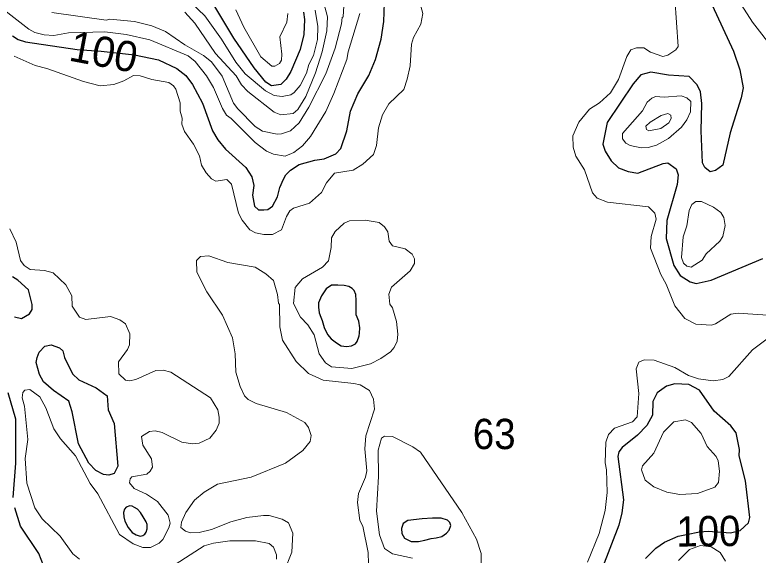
# Model space of a CAD drawing. Extents: x 673.6 to 698.9, y 7012 to 7040.1.
# Drawn here: x 675.045 to 677.008, y 7030.005 to 7031.432 of the extents above; entities that cross this region are included whole.
import ezdxf
from ezdxf.enums import TextEntityAlignment as Align

# ---------------------------------------------------------------- set-up
doc = ezdxf.new("R2010")
doc.units = 0
doc.header["$LTSCALE"] = 0.032
doc.layers.add('1', color=7, linetype='Continuous', lineweight=25)
doc.layers.add('2', color=7, linetype='Continuous', lineweight=13)
doc.layers.add('21', color=7, linetype='Continuous')
doc.layers.add('61', color=7, linetype='Continuous')

msp = doc.modelspace()

# ---------------------------------------------------------------- linework, layer by layer
at = {"layer": '1'}
for points in [[(675.039, 7031.3768), (675.0542, 7031.3671), (675.073, 7031.3608), (675.2098, 7031.3403), (675.2728, 7031.3357), (675.3608, 7031.3267), (675.4248, 7031.3133), (675.4729, 7031.29), (675.4964, 7031.2715), (675.5146, 7031.2479), (675.541, 7031.1987), (675.567, 7031.1256), (675.5811, 7031.1016), (675.6013, 7031.077), (675.6547, 7031.0285), (675.671, 7031.0042), (675.6761, 7030.9812), (675.6729, 7030.9558), (675.678, 7030.9269), (675.6885, 7030.9174), (675.7028, 7030.9169), (675.7135, 7030.9176), (675.7251, 7030.9267), (675.7385, 7030.9513), (675.7445, 7030.9763), (675.7549, 7030.9985), (675.7603, 7031.0091), (675.7729, 7031.0217), (675.7962, 7031.037), (675.8368, 7031.0483), (675.8614, 7031.0517), (675.8928, 7031.065), (675.9057, 7031.0788), (675.9214, 7031.1254), (675.9312, 7031.1779), (675.951, 7031.2233), (675.9795, 7031.2721), (675.9973, 7031.3144), (676.0123, 7031.3675), (676.0196, 7031.4147), (676.0221, 7031.4887)], [(675.8069, 7031.4391), (675.81, 7031.42), (675.8084, 7031.3803), (675.7984, 7031.3405), (675.7735, 7031.2824), (675.7616, 7031.262), (675.7472, 7031.2479), (675.7232, 7031.2441), (675.7078, 7031.2541), (675.6773, 7031.2922), (675.6236, 7031.3703), (675.5734, 7031.4542)], [(676.8859, 7031.4571), (676.9423, 7031.3362), (676.9596, 7031.2869), (676.9678, 7031.239), (676.9625, 7031.2125), (676.9334, 7031.1203), (676.9146, 7031.0346), (676.8951, 7031.0206), (676.8812, 7031.0171), (676.867, 7031.0287), (676.8609, 7031.0411), (676.857, 7031.1255), (676.8586, 7031.1982), (676.8554, 7031.2284), (676.8463, 7031.2471), (676.8256, 7031.2694), (676.7709, 7031.2726), (676.724, 7031.2806), (676.6977, 7031.2733), (676.6772, 7031.2495), (676.6093, 7031.1477), (676.5974, 7031.0904), (676.6036, 7031.0721), (676.6192, 7031.0469), (676.6388, 7031.0284), (676.6645, 7031.0185), (676.6903, 7031.014)], [(676.6903, 7031.014), (676.7564, 7031.0398), (676.7694, 7031.0415), (676.7913, 7031.0256), (676.7961, 7031.0092), (676.7937, 7030.9842)], [(676.7937, 7030.9842), (676.7667, 7030.8888), (676.765, 7030.8412), (676.7852, 7030.7697), (676.8015, 7030.744), (676.8283, 7030.7267), (676.8438, 7030.7229), (676.8837, 7030.7312), (677.0197, 7030.7885)], [(675.044, 7030.6343), (675.0632, 7030.6304), (675.084, 7030.6422), (675.0909, 7030.6542), (675.091, 7030.6669), (675.0811, 7030.7055), (675.0532, 7030.7312), (675.0387, 7030.7399)], [(676.7105, 7029.9962), (676.7378, 7030.0235), (676.7607, 7030.0395), (676.7963, 7030.0558), (676.8188, 7030.0603), (676.8527, 7030.0666), (676.8757, 7030.0687), (676.9342, 7030.0645), (676.9603, 7030.0703), (676.9824, 7030.0907), (676.9852, 7030.1048), (676.9746, 7030.2015), (676.9573, 7030.2675), (676.958, 7030.2844), (676.9495, 7030.3281), (676.9357, 7030.3466), (676.8912, 7030.3853), (676.8529, 7030.4409), (676.8248, 7030.4562), (676.788, 7030.4574), (676.7659, 7030.4512), (676.7406, 7030.4338), (676.7297, 7030.4108), (676.7288, 7030.3747), (676.7141, 7030.3481), (676.6888, 7030.3221), (676.649, 7030.2896), (676.64, 7030.2778), (676.6368, 7030.2659), (676.6523, 7030.1513), (676.6481, 7030.1172), (676.6399, 7030.0848), (676.5968, 7029.9725)], [(675.041, 7030.1572), (675.0475, 7030.2486), (675.0475, 7030.3645), (675.0273, 7030.4343)], [(675.1452, 7029.9146), (675.1089, 7030.0099), (675.0605, 7030.0822), (675.045, 7030.1299)]]:
    msp.add_lwpolyline(points, dxfattribs=at)
for points in [[(675.8563, 7030.6251), (675.8618, 7030.6067), (675.871, 7030.5883), (675.8807, 7030.5768), (675.8945, 7030.5662), (675.9069, 7030.5579), (675.9207, 7030.5565), (675.9341, 7030.5579), (675.9442, 7030.5634), (675.9493, 7030.5694), (675.9543, 7030.5841), (675.9552, 7030.5919), (675.9557, 7030.6057), (675.9534, 7030.6228), (675.946, 7030.6403), (675.946, 7030.6504), (675.946, 7030.678), (675.9451, 7030.6932), (675.941, 7030.7042), (675.9359, 7030.7093), (675.9272, 7030.7143), (675.9148, 7030.7176), (675.8982, 7030.7185), (675.8816, 7030.718), (675.8674, 7030.7084), (675.8549, 7030.69), (675.8471, 7030.672), (675.8466, 7030.6605), (675.8485, 7030.6449), (675.8526, 7030.6338)], [(675.3077, 7030.3534), (675.3171, 7030.2406), (675.3075, 7030.2214), (675.2937, 7030.2167), (675.2789, 7030.2185), (675.2587, 7030.229), (675.2403, 7030.248), (675.2133, 7030.2997), (675.1963, 7030.3839), (675.1873, 7030.4118), (675.1473, 7030.4399), (675.1207, 7030.4632), (675.1101, 7030.4823), (675.1019, 7030.5138), (675.1038, 7030.5274), (675.1098, 7030.5409), (675.1243, 7030.5571), (675.1412, 7030.5608), (675.1628, 7030.5525), (675.1723, 7030.5444), (675.1764, 7030.5273), (675.1977, 7030.4839), (675.2139, 7030.4687), (675.2595, 7030.4475), (675.2885, 7030.4259), (675.2916, 7030.3893)], [(675.3489, 7030.1352), (675.3393, 7030.1322), (675.335, 7030.127), (675.332, 7030.1183), (675.3326, 7030.1063), (675.3359, 7030.0948), (675.3441, 7030.0785), (675.3546, 7030.0656), (675.3652, 7030.0593), (675.3763, 7030.0557), (675.3829, 7030.0572), (675.388, 7030.0611), (675.392, 7030.0662), (675.3944, 7030.0752), (675.3944, 7030.0867), (675.3917, 7030.0936), (675.3844, 7030.1066), (675.3772, 7030.118), (675.3694, 7030.127), (675.3609, 7030.131), (675.3549, 7030.1346)], [(676.0823, 7030.0965), (676.0702, 7030.0886), (676.066, 7030.076), (676.0665, 7030.0623), (676.0739, 7030.0501), (676.0918, 7030.0417), (676.1108, 7030.0412), (676.1276, 7030.0454), (676.1445, 7030.0491), (676.1571, 7030.0507), (676.1724, 7030.0544), (676.1846, 7030.0633), (676.1919, 7030.0712), (676.1962, 7030.0839), (676.1935, 7030.0918), (676.1877, 7030.0981), (676.1703, 7030.1034), (676.1477, 7030.1029), (676.1202, 7030.1013)]]:
    msp.add_lwpolyline(points, close=True, dxfattribs=at)
at = {"layer": '2'}
for points in [[(677.0082, 7032.3252), (676.9837, 7032.3055), (676.9676, 7032.2852), (676.9436, 7032.2229), (676.9359, 7032.1725), (676.913, 7032.0771), (676.8998, 7031.9435), (676.8948, 7031.7689), (676.9105, 7031.6445), (676.9269, 7031.5492), (676.9376, 7031.508), (676.9548, 7031.4726), (676.993, 7031.4127), (677.0507, 7031.3378)], [(676.1037, 7031.6104), (676.0861, 7031.5656), (676.083, 7031.5341), (676.1103, 7031.4814), (676.1223, 7031.4358), (676.1169, 7031.4072)], [(675.4937, 7031.4394), (675.52, 7031.4098), (675.5749, 7031.3301), (675.6299, 7031.2713), (675.6432, 7031.2472), (675.66, 7031.2296), (675.7299, 7031.1747), (675.7476, 7031.1683), (675.7799, 7031.171), (675.7923, 7031.1821), (675.8133, 7031.2159), (675.8392, 7031.2789), (675.8568, 7031.3339), (675.8692, 7031.3901), (675.8708, 7031.4264), (675.8377, 7031.5492)], [(675.9177, 7031.5147), (675.912, 7031.4266), (675.9095, 7031.425), (675.9078, 7031.4082), (675.891, 7031.3436), (675.8658, 7031.2764), (675.821, 7031.1884), (675.7955, 7031.1471), (675.773, 7031.126), (675.749, 7031.118), (675.7375, 7031.1173), (675.6994, 7031.1247), (675.68, 7031.1368), (675.6337, 7031.1836), (675.6229, 7031.1985), (675.5923, 7031.2701), (675.5644, 7031.3079), (675.5432, 7031.3247), (675.494, 7031.3524), (675.4427, 7031.3876), (675.4066, 7031.403), (675.3611, 7031.414), (675.2964, 7031.4204), (675.2859, 7031.4181), (675.1425, 7031.4378)], [(676.7873, 7030.664), (676.7649, 7030.7212), (676.7506, 7030.7465), (676.7232, 7030.8157), (676.7248, 7030.8465), (676.7386, 7030.8925), (676.7345, 7030.9085), (676.7184, 7030.9247), (676.6098, 7030.9373), (676.5824, 7030.9482), (676.5703, 7030.962), (676.5493, 7031.0225), (676.5265, 7031.0585), (676.5193, 7031.0822), (676.5185, 7031.1123), (676.5341, 7031.1489), (676.5626, 7031.1827), (676.5889, 7031.2), (676.6182, 7031.2259), (676.6391, 7031.2616), (676.6605, 7031.3222), (676.6719, 7031.3396), (676.6868, 7031.3449), (676.7057, 7031.3448), (676.7238, 7031.333), (676.756, 7031.3219), (676.7689, 7031.3253), (676.7902, 7031.3393), (676.7962, 7031.3485), (676.7879, 7031.4755)], [(675.7073, 7031.2315), (675.6537, 7031.2761), (675.629, 7031.3071), (675.5912, 7031.368), (675.5469, 7031.4289), (675.5117, 7031.4626)], [(675.0185, 7031.4431), (675.0819, 7031.3937), (675.0979, 7031.3853), (675.1224, 7031.3794), (675.1483, 7031.3778), (675.1869, 7031.3843), (675.2829, 7031.3868), (675.3388, 7031.3802), (675.4019, 7031.3657), (675.5024, 7031.3237), (675.5216, 7031.3087), (675.5516, 7031.2711), (675.5696, 7031.2399), (675.5933, 7031.1843), (675.6038, 7031.1666), (675.6164, 7031.1581), (675.6794, 7031.095), (675.7092, 7031.0717), (675.7279, 7031.0638), (675.7588, 7031.059), (675.7815, 7031.0684), (675.8046, 7031.0863), (675.8259, 7031.111), (675.8659, 7031.1765), (675.8875, 7031.2244), (675.9217, 7031.3142), (675.9251, 7031.3339), (675.9562, 7031.4358)], [(675.6289, 7031.445), (675.6494, 7031.3992), (675.6947, 7031.3211), (675.7233, 7031.2968), (675.7312, 7031.2966), (675.7442, 7031.3037), (675.7492, 7031.3125), (675.7502, 7031.3282), (675.7444, 7031.3741), (675.7631, 7031.4128), (675.7657, 7031.4352)], [(675.838, 7031.4443), (675.8447, 7031.4013), (675.8445, 7031.3668), (675.8334, 7031.325), (675.8214, 7031.3006), (675.8149, 7031.278), (675.7984, 7031.2451)], [(676.1169, 7031.4072), (676.0976, 7031.3717), (676.0925, 7031.3548), (676.0885, 7031.2973), (676.0813, 7031.2622), (676.0719, 7031.235), (676.0324, 7031.1967), (676.0162, 7031.1679), (676.0057, 7031.134), (675.9998, 7031.0871), (675.9922, 7031.0629), (675.9639, 7031.0374), (675.9383, 7031.0219), (675.889, 7031.0136), (675.8683, 7030.9887), (675.8551, 7030.9626), (675.8234, 7030.9346), (675.7806, 7030.9217), (675.7716, 7030.9145), (675.7623, 7030.8992), (675.7489, 7030.8643), (675.7252, 7030.8517), (675.7027, 7030.8517), (675.6803, 7030.8568), (675.6653, 7030.8645), (675.6454, 7030.8898), (675.636, 7030.9081), (675.6173, 7030.9846), (675.6051, 7030.9972), (675.5757, 7030.9925), (675.5644, 7030.999), (675.5506, 7031.0146), (675.5382, 7031.0352), (675.5324, 7031.0594), (675.5171, 7031.0902), (675.4931, 7031.1237), (675.4864, 7031.1436), (675.4871, 7031.1588), (675.4815, 7031.1775), (675.4821, 7031.1997), (675.4705, 7031.2359), (675.4638, 7031.2448), (675.4517, 7031.2532), (675.4069, 7031.2608), (675.3762, 7031.2709), (675.3582, 7031.2717), (675.3326, 7031.2578), (675.3062, 7031.2482), (675.2707, 7031.2447), (675.2266, 7031.2562), (675.1298, 7031.2903), (675.0991, 7031.2978), (675.0436, 7031.323)], [(675.7984, 7031.2451), (675.7829, 7031.227), (675.7738, 7031.2209), (675.7513, 7031.2159), (675.7297, 7031.2193), (675.7073, 7031.2315)], [(675.0318, 7030.8666), (675.049, 7030.8316), (675.0602, 7030.783), (675.0701, 7030.7701), (675.0858, 7030.7598), (675.1238, 7030.7572), (675.1467, 7030.7504), (675.1798, 7030.7195), (675.1954, 7030.6899)], [(675.7506, 7030.1001), (675.7164, 7030.1097), (675.7016, 7030.1105), (675.6579, 7030.1049), (675.6152, 7030.0936), (675.5645, 7030.0734), (675.5318, 7030.0655), (675.5089, 7030.0647), (675.4959, 7030.0689), (675.4832, 7030.0781), (675.4849, 7030.0924), (675.4962, 7030.118), (675.5193, 7030.1508), (675.545, 7030.1718), (675.5802, 7030.1927), (675.6694, 7030.2111), (675.7601, 7030.2483), (675.8052, 7030.2816), (675.8248, 7030.3056), (675.8272, 7030.3212), (675.8202, 7030.3427), (675.8107, 7030.3557), (675.7624, 7030.3817), (675.6824, 7030.4057), (675.6615, 7030.4165), (675.6515, 7030.4257), (675.6397, 7030.4507), (675.6285, 7030.4882), (675.6269, 7030.5368), (675.6198, 7030.5793), (675.5931, 7030.639), (675.5524, 7030.7008), (675.5257, 7030.7528), (675.5244, 7030.7829), (675.535, 7030.7938), (675.557, 7030.7959), (675.6076, 7030.7779), (675.6793, 7030.7656), (675.708, 7030.7482), (675.7277, 7030.7301), (675.7382, 7030.6932), (675.7411, 7030.6706), (675.7443, 7030.6674), (675.7444, 7030.6078), (675.7519, 7030.573), (675.7876, 7030.5168), (675.8202, 7030.4854), (675.8595, 7030.467), (675.9399, 7030.459), (675.9566, 7030.4548), (675.9818, 7030.4405), (675.9925, 7030.4171), (675.9949, 7030.3909), (675.9718, 7030.3207), (675.9696, 7030.2862), (675.9744, 7030.2282), (675.971, 7030.2114), (675.9529, 7030.1683), (675.9499, 7030.1446), (675.9562, 7030.0972), (675.9637, 7030.0815), (675.9777, 7030.0128), (675.9787, 7029.9828)], [(675.1954, 7030.6899), (675.1963, 7030.6625), (675.2156, 7030.6333), (675.2329, 7030.6276), (675.2973, 7030.6357), (675.3226, 7030.6263)], [(676.9359, 7030.6414), (676.8948, 7030.6161), (676.8846, 7030.6127), (676.8429, 7030.615), (676.8144, 7030.6299), (676.7873, 7030.664)], [(677.0451, 7030.638), (676.9547, 7030.6446), (676.9359, 7030.6414)], [(675.3226, 7030.6263), (675.3373, 7030.6161), (675.349, 7030.5897), (675.3483, 7030.5608), (675.343, 7030.5481), (675.319, 7030.516), (675.3198, 7030.4845), (675.3373, 7030.4672), (675.3478, 7030.4657), (675.3648, 7030.469), (675.4177, 7030.4928), (675.4367, 7030.4936), (675.4567, 7030.4886), (675.5619, 7030.4211), (675.5807, 7030.3895), (675.5849, 7030.3701), (675.5842, 7030.3538), (675.5764, 7030.3356), (675.56, 7030.3145), (675.5317, 7030.3011), (675.5139, 7030.2989), (675.4863, 7030.3038), (675.4343, 7030.3288), (675.4156, 7030.3333), (675.401, 7030.3321), (675.3799, 7030.3188), (675.3833, 7030.2955), (675.4056, 7030.26), (675.4082, 7030.2375), (675.4026, 7030.2268), (675.3934, 7030.2191), (675.3541, 7030.2124), (675.3498, 7030.2072), (675.3476, 7030.1959), (675.3604, 7030.181), (675.3926, 7030.1664), (675.422, 7030.1471), (675.4501, 7030.1114), (675.4552, 7030.0901), (675.4518, 7030.0773), (675.4361, 7030.047), (675.4259, 7030.0367), (675.4032, 7030.0253), (675.3828, 7030.026), (675.3575, 7030.0353), (675.3219, 7030.0601), (675.2646, 7030.167), (675.2443, 7030.1946), (675.2052, 7030.2676), (675.1655, 7030.3122), (675.1484, 7030.3389), (675.1272, 7030.3941), (675.1112, 7030.4231), (675.0847, 7030.443), (675.0713, 7030.4407), (675.0666, 7030.4344), (675.0649, 7030.421), (675.0705, 7030.3987), (675.0796, 7030.3109), (675.0722, 7030.2605), (675.0766, 7030.1956), (675.098, 7030.1306), (675.1176, 7030.1014), (675.165, 7030.0555), (675.1985, 7030.0089), (675.2162, 7029.9952)], [(676.557, 7029.9865), (676.5876, 7030.0627), (676.604, 7030.1236), (676.6089, 7030.1711), (676.6072, 7030.2304), (676.604, 7030.2492), (676.6056, 7030.3041), (676.6125, 7030.3241), (676.628, 7030.3411), (676.6759, 7030.3578), (676.6886, 7030.3704), (676.6926, 7030.4319), (676.6852, 7030.4971), (676.6928, 7030.5151), (676.7065, 7030.5215), (676.7331, 7030.52), (676.7874, 7030.5004), (676.8238, 7030.4797), (676.8504, 7030.4706), (676.8888, 7030.4656), (676.9142, 7030.4688), (676.9303, 7030.4768), (676.9928, 7030.5479), (677.0637, 7030.6008)], [(676.0954, 7029.9974), (676.0421, 7030.0086), (676.0213, 7030.0228), (676.0077, 7030.0594), (676, 7030.1218), (676.0049, 7030.2129), (676.0041, 7030.2827), (676.0128, 7030.314), (676.0213, 7030.3192), (676.042, 7030.3183), (676.0957, 7030.2915), (676.1163, 7030.277), (676.2257, 7030.1184), (676.2644, 7030.0476), (676.2759, 7030.0098), (676.2768, 7029.925)], [(675.7559, 7029.9455), (675.7566, 7029.9619), (675.7763, 7030.0129), (675.7788, 7030.0635), (675.7673, 7030.0907), (675.7506, 7030.1001)], [(675.4313, 7029.9569), (675.5451, 7030.0296), (675.5696, 7030.0369), (675.6129, 7030.0432), (675.6806, 7030.0432), (675.7167, 7030.0364), (675.728, 7030.0264), (675.7361, 7030.0062), (675.7361, 7029.995)], [(676.9213, 7029.9891), (676.9072, 7030.0126), (676.8833, 7030.0276), (676.855, 7030.0306), (676.8262, 7030.0201), (676.7977, 7029.9915)]]:
    msp.add_lwpolyline(points, dxfattribs=at)
for points in [[(676.771, 7031.1051), (676.8053, 7031.1354), (676.8189, 7031.1545), (676.8289, 7031.1754), (676.8303, 7031.2031), (676.8195, 7031.2132), (676.8044, 7031.2183), (676.7594, 7031.2143), (676.737, 7031.2166), (676.7265, 7031.2118), (676.7149, 7031.201), (676.7023, 7031.1787), (676.6492, 7031.1186), (676.6493, 7031.1045), (676.6585, 7031.093), (676.67, 7031.0868), (676.6986, 7031.0812), (676.7176, 7031.082), (676.7393, 7031.0875)], [(676.7504, 7031.1314), (676.7718, 7031.1469), (676.7781, 7031.1579), (676.7775, 7031.1669), (676.7692, 7031.1713), (676.7519, 7031.1665), (676.7224, 7031.1484), (676.7112, 7031.1381), (676.7129, 7031.1295), (676.7187, 7031.1256)], [(676.9088, 7030.9105), (676.8899, 7030.9241), (676.8583, 7030.9389), (676.8429, 7030.939), (676.8327, 7030.9311), (676.8258, 7030.9151), (676.8194, 7030.8747), (676.8094, 7030.8461), (676.8054, 7030.7909), (676.8103, 7030.7763), (676.8193, 7030.7688), (676.8304, 7030.7656), (676.8594, 7030.7845), (676.8706, 7030.8006), (676.9063, 7030.8346), (676.9144, 7030.8471), (676.9209, 7030.8759), (676.9172, 7030.897)], [(676.0891, 7030.756), (676.1001, 7030.7758), (676.1001, 7030.7875), (676.0938, 7030.7997), (676.076, 7030.814), (676.0422, 7030.8223), (676.0337, 7030.8341), (676.03, 7030.8593), (676.0211, 7030.8726), (676.0067, 7030.8836), (675.9698, 7030.8896), (675.9285, 7030.8879), (675.9144, 7030.8822), (675.8909, 7030.8595), (675.8816, 7030.8428), (675.8807, 7030.8178), (675.8732, 7030.7821), (675.8572, 7030.766), (675.8044, 7030.7351), (675.7856, 7030.712), (675.7806, 7030.6698), (675.7993, 7030.6335), (675.8187, 7030.6132), (675.8358, 7030.5875), (675.8483, 7030.5367), (675.8652, 7030.5134), (675.8816, 7030.5023), (675.9353, 7030.4985), (675.9838, 7030.5107), (676.0113, 7030.5243), (676.0371, 7030.5424), (676.0469, 7030.5538), (676.0549, 7030.57), (676.0566, 7030.5887), (676.0527, 7030.6219), (676.042, 7030.658), (676.0351, 7030.668), (676.0328, 7030.6944), (676.0396, 7030.713)], [(676.8319, 7030.3556), (676.8158, 7030.3629), (676.7851, 7030.3572), (676.7574, 7030.3305), (676.7318, 7030.2748), (676.7019, 7030.2412), (676.6993, 7030.2309), (676.7092, 7030.2036), (676.7318, 7030.1856), (676.7663, 7030.1715), (676.8008, 7030.1657), (676.8475, 7030.1682), (676.8934, 7030.185), (676.9027, 7030.1973), (676.9055, 7030.2275), (676.9021, 7030.2547), (676.8964, 7030.2659), (676.8727, 7030.2922), (676.8572, 7030.3263)]]:
    msp.add_lwpolyline(points, close=True, dxfattribs=at)

# ---------------------------------------------------------------- texts
at = {"layer": '21', "width": 0.95}
msp.add_text('63', height=0.08, dxfattribs=at).set_placement((676.2542, 7030.2854))
at = {"layer": '61'}
msp.add_text('100', height=0.08, rotation=349.255, dxfattribs=at).set_placement((675.2726, 7031.295), align=Align.CENTER)
at = {"layer": '61', "width": 0.95}
msp.add_text('100', height=0.08, rotation=0.574, dxfattribs=at).set_placement((676.8765, 7030.0288), align=Align.CENTER)

doc.saveas('drawing.dxf')
